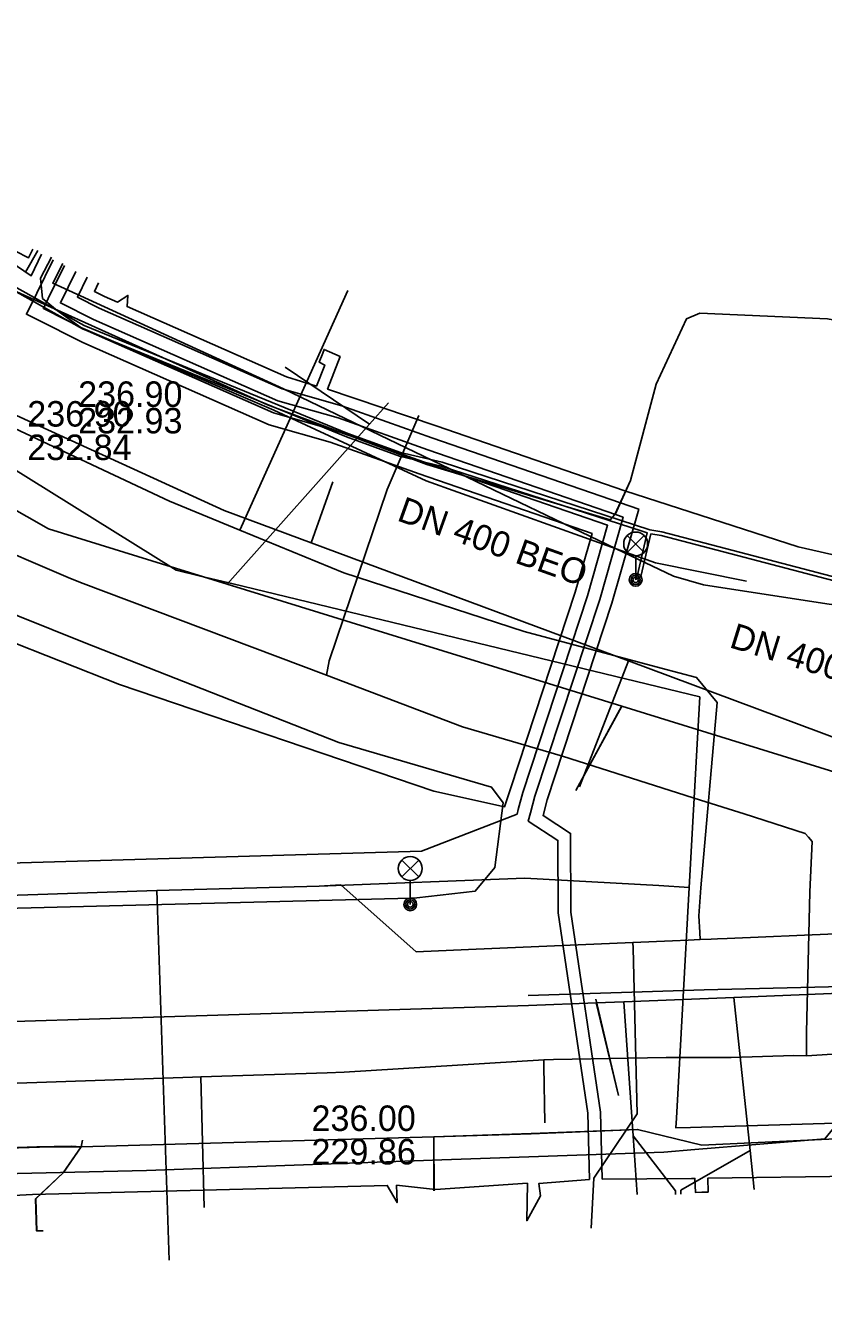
# Model space of a CAD drawing. Extents: x -595540 to -593988, y -1160850 to -1159202.
# Drawn here: x -594957.46 to -594932.45, y -1160785.56 to -1160745.06 of the extents above; entities that cross this region are included whole.
import ezdxf

# ---------------------------------------------------------------- set-up
doc = ezdxf.new("R2010")
doc.units = 0
for name, color, linetype in [('BKOM-ODVODNENI_trasa sítě', 7, 'Continuous'), ('BVK-JEDNOTNA_popisy', 7, 'Continuous'), ('BVK-JEDNOTNA_trasa sítě', 7, 'Continuous'), ('BVK-KANALIZACE_ vyřazená trasa sítě', 7, 'Continuous'), ('BVK-KANALIZACE_popisy zrušené sítě', 7, 'Continuous'), ('BVK-VODOVOD_trasa sítě', 7, 'Continuous'), ('BVK-VODOVOD_trasa zrušené sítě', 7, 'Continuous'), ('CETIN_kabel podzemní', 7, 'Continuous'), ('DESTOVA_trasa neprovozované sítě', 7, 'Continuous'), ('DSP-SDEL-VODAFONE_kabel', 7, 'Continuous'), ('EON-NN_kabel', 7, 'Continuous'), ('EON-VN_kabel', 7, 'Continuous'), ('EON-VN_kabel zrušené sítě', 7, 'Continuous'), ('INNOGY-STL_trasa sítě', 7, 'Continuous'), ('JEDNOTNA_trasa neprovozované sítě', 7, 'Continuous'), ('TSB_kabel VO', 7, 'Continuous'), ('TSB_lampy VO', 7, 'Continuous')]:
    doc.layers.add(name, color=color, linetype=linetype)

msp = doc.modelspace()

# ---------------------------------------------------------------- linework, layer by layer
at = {"layer": 'BKOM-ODVODNENI_trasa sítě'}
for points in [[(-594940.21, -1160769.06), (-594938.77, -1160766.42)], [(-594938.87, -1160778.63), (-594939.579, -1160775.606)]]:
    msp.add_lwpolyline(points, dxfattribs=at)
at = {"layer": 'BVK-JEDNOTNA_popisy'}
for p, q in [((-594957.412, -1160757.765), (-594957.412, -1160757.765)), ((-594948.497, -1160779.872), (-594948.497, -1160779.872))]:
    msp.add_line(p, q, dxfattribs=at)
at = {"layer": 'BVK-JEDNOTNA_trasa sítě'}
for points in [[(-594956.75, -1160760.85), (-594968.084, -1160754.396), (-594976.915, -1160749.374), (-594982.95, -1160745.94)], [(-594912.273, -1160774.624), (-594938.769, -1160766.417), (-594951.138, -1160762.587), (-594956.75, -1160760.85)], [(-594912.273, -1160774.624), (-594913.908, -1160774.683), (-594917.874, -1160774.85), (-594935.248, -1160775.554), (-594938.697, -1160775.692), (-594939.571, -1160775.728), (-594941.692, -1160775.813)], [(-594941.692, -1160775.813), (-594971.275, -1160776.732), (-594973.074, -1160776.787), (-594973.356, -1160776.798), (-594975.197, -1160776.854)]]:
    msp.add_lwpolyline(points, dxfattribs=at)
at = {"layer": 'BVK-KANALIZACE_ vyřazená trasa sítě'}
for p, q in [((-594951.232, -1160760.272), (-594985.519, -1160744.582)), ((-594947.825, -1160759.369), (-594948.512, -1160761.285)), ((-594940.09, -1160768.95), (-594938.554, -1160764.996)), ((-594936.179, -1160775.32), (-594941.702, -1160775.493))]:
    msp.add_line(p, q, dxfattribs=at)
for points in [[(-594912.273, -1160774.624), (-594914.244, -1160774.053), (-594929.167, -1160768.492), (-594938.554, -1160764.996), (-594948.512, -1160761.285), (-594951.232, -1160760.272)], [(-594911.762, -1160774.34), (-594912.332, -1160774.739), (-594936.179, -1160775.32)]]:
    msp.add_lwpolyline(points, dxfattribs=at)
at = {"layer": 'BVK-KANALIZACE_popisy zrušené sítě'}
msp.add_line((-594955.816, -1160756.222), (-594955.816, -1160756.222), dxfattribs=at)
at = {"layer": 'BVK-VODOVOD_trasa sítě'}
for p, q in [((-594936.31, -1160773.74), (-594936.32, -1160773.52)), ((-594936.31, -1160773.74), (-594936.68, -1160773.76)), ((-594935.966, -1160773.728), (-594936.31, -1160773.74)), ((-594935.76, -1160773.72), (-594935.966, -1160773.728))]:
    msp.add_line(p, q, dxfattribs=at)
for points in [[(-594950.74, -1160760.89), (-594950.69, -1160760.78), (-594947.36, -1160753.37)], [(-594936.32, -1160773.52), (-594936.35, -1160772.99), (-594936.29, -1160772.12), (-594935.77, -1160766.3), (-594936.42, -1160765.52), (-594937.53, -1160765.22), (-594941.83, -1160764.07), (-594947.48, -1160762.23), (-594950.74, -1160760.89), (-594952.95, -1160759.98), (-594958.34, -1160757.45)], [(-594875.78, -1160771.11), (-594879.52, -1160771.27), (-594880.35, -1160771.31), (-594885.83, -1160771.55), (-594891.69, -1160771.8), (-594894.1, -1160771.91), (-594896.86, -1160772.03), (-594897.67, -1160772.06), (-594903.61, -1160772.32), (-594909.33, -1160772.57), (-594913.56, -1160772.75), (-594915.51, -1160772.84), (-594921.48, -1160773.1), (-594927.42, -1160773.36), (-594930.33, -1160773.48), (-594932.06, -1160773.56), (-594935.46, -1160773.71), (-594935.76, -1160773.72)], [(-594948.26, -1160772.06), (-594953.346, -1160772.198), (-594967.668, -1160772.676), (-594971.611, -1160772.808), (-594977.228, -1160772.996), (-594984.543, -1160773.24), (-594984.889, -1160773.252), (-594997.631, -1160773.677), (-595006.226, -1160773.964), (-595008.044, -1160774.024), (-595009.893, -1160774.086), (-595028.538, -1160774.709), (-595035.086, -1160774.927), (-595035.436, -1160774.939), (-595040.2, -1160775.098), (-595047.562, -1160775.341), (-595053.356, -1160775.537), (-595059.551, -1160775.744), (-595060.826, -1160775.787), (-595068.937, -1160776.058), (-595081.198, -1160776.468), (-595096.821, -1160776.99), (-595099.734, -1160777.087), (-595104.531, -1160777.124)], [(-594953.346, -1160772.198), (-594953.336, -1160772.501), (-594952.958, -1160783.804)], [(-594936.68, -1160773.76), (-594937.18, -1160773.78), (-594938.42, -1160773.83), (-594943.57, -1160774.05), (-594945.21, -1160774.13), (-594947.58, -1160772.02), (-594948.26, -1160772.06)], [(-594938.42, -1160773.83), (-594938.411, -1160774.011), (-594938.28, -1160779.21), (-594939.64, -1160781.23), (-594939.723, -1160782.799)]]:
    msp.add_lwpolyline(points, dxfattribs=at)
at = {"layer": 'BVK-VODOVOD_trasa zrušené sítě'}
for p, q in [((-594936.314, -1160766.124), (-594936.376, -1160767.231)), ((-594936.376, -1160767.231), (-594936.649, -1160772.101)), ((-594936.649, -1160772.101), (-594937.6, -1160772.048)), ((-594936.649, -1160772.101), (-594937.054, -1160779.34))]:
    msp.add_line(p, q, dxfattribs=at)
for points in [[(-594969.111, -1160751.947), (-594952.745, -1160762.147), (-594951.976, -1160762.333)], [(-594951.976, -1160762.333), (-594950.956, -1160762.58), (-594936.314, -1160766.124)], [(-594937.6, -1160772.048), (-594941.807, -1160771.812), (-594948.26, -1160772.06)], [(-594937.054, -1160779.34), (-594937.071, -1160779.648), (-594936.613, -1160779.634), (-594931.361, -1160779.477), (-594913.001, -1160778.927), (-594909.231, -1160778.814), (-594895.813, -1160778.413), (-594892.17, -1160778.304), (-594879.821, -1160777.934), (-594879.469, -1160777.923), (-594875.52, -1160777.778), (-594865.11, -1160777.493), (-594857.269, -1160777.258), (-594850.43, -1160777.053), (-594849.217, -1160777.017), (-594840.994, -1160776.771), (-594839.675, -1160776.732), (-594826.216, -1160776.329), (-594818.306, -1160776.092), (-594815.474, -1160776.007), (-594804.299, -1160775.672), (-594801.425, -1160775.476), (-594800.948, -1160775.379), (-594799.195, -1160774.938)]]:
    msp.add_lwpolyline(points, dxfattribs=at)
at = {"layer": 'CETIN_kabel podzemní'}
for points in [[(-594895.23, -1160720.37), (-594899.75, -1160734.09), (-594904.07, -1160746.78), (-594904.7, -1160747.94), (-594905.92, -1160748.89), (-594910.78, -1160750.82), (-594914.36, -1160752.37), (-594916.61, -1160753.33), (-594919.65, -1160754.78), (-594923.82, -1160755.47), (-594927.35, -1160755.18), (-594932.31, -1160754.26), (-594936.32, -1160754.08), (-594936.74, -1160754.26), (-594937.69, -1160756.31), (-594938.49, -1160759.33), (-594938.98, -1160760.4), (-594939.13, -1160760.57), (-594944.88, -1160758.83), (-594949.88, -1160756.96), (-594958.59, -1160753.03)], [(-594944.66, -1160779.93), (-594955.72, -1160780.25)], [(-594955.68, -1160780.04), (-594955.72, -1160780.25)], [(-594930.07, -1160779.9), (-594936.26, -1160780.19), (-594938.27, -1160779.7), (-594941.61, -1160779.83), (-594944.66, -1160779.93)], [(-594944.66, -1160779.93), (-594944.66, -1160781.63)], [(-594955.72, -1160780.25), (-594956.02, -1160780.22), (-594957.11, -1160780.25), (-594964.06, -1160780.49), (-594966.17, -1160780.49)], [(-594956.97, -1160782.88), (-594957.12, -1160782.88), (-594957.15, -1160781.88), (-594956.28, -1160781.06), (-594955.72, -1160780.25)]]:
    msp.add_lwpolyline(points, dxfattribs=at)
at = {"layer": 'DESTOVA_trasa neprovozované sítě'}
for p, q in [((-594949.324, -1160755.771), (-594946.679, -1160757.568)), ((-594940.21, -1160769.06), (-594938.769, -1160766.417)), ((-594938.87, -1160778.63), (-594939.571, -1160775.728))]:
    msp.add_line(p, q, dxfattribs=at)
for points in [[(-594937.077, -1160781.742), (-594937.077, -1160781.63), (-594938.404, -1160779.903)], [(-594936.912, -1160781.728), (-594936.912, -1160781.605), (-594934.741, -1160780.356)]]:
    msp.add_lwpolyline(points, dxfattribs=at)
at = {"layer": 'DSP-SDEL-VODAFONE_kabel'}
for p, q in [((-594938.975, -1160760.396), (-594938.488, -1160759.33)), ((-594955.716, -1160780.248), (-594955.68, -1160780.04)), ((-594944.656, -1160779.929), (-594941.607, -1160779.832)), ((-594956.022, -1160780.223), (-594964.063, -1160780.485)), ((-594955.716, -1160780.248), (-594957.11, -1160780.246))]:
    msp.add_line(p, q, dxfattribs=at)
for points in [[(-594938.488, -1160759.33), (-594937.687, -1160756.308), (-594936.74, -1160754.258), (-594936.322, -1160754.083), (-594932.311, -1160754.259), (-594927.352, -1160755.184), (-594923.818, -1160755.468), (-594919.646, -1160754.777), (-594916.614, -1160753.334), (-594914.364, -1160752.368), (-594910.783, -1160750.823), (-594905.922, -1160748.887), (-594904.703, -1160747.939), (-594904.067, -1160746.78), (-594899.752, -1160734.092), (-594895.232, -1160720.373)], [(-594972.322, -1160745.283), (-594967.717, -1160747.909), (-594963.666, -1160750.104), (-594958.589, -1160753.03), (-594949.88, -1160756.957), (-594944.876, -1160758.832)], [(-594944.876, -1160758.832), (-594939.131, -1160760.567), (-594938.975, -1160760.396)], [(-594956.915, -1160782.878), (-594957.116, -1160782.884), (-594957.146, -1160781.875), (-594956.279, -1160781.055), (-594955.716, -1160780.248), (-594944.656, -1160779.929), (-594944.654, -1160781.629)], [(-594941.607, -1160779.832), (-594938.271, -1160779.704), (-594936.26, -1160780.191), (-594930.068, -1160779.904), (-594927.031, -1160779.755)]]:
    msp.add_lwpolyline(points, dxfattribs=at)
at = {"layer": 'EON-NN_kabel'}
for points in [[(-594957.233, -1160752.073), (-594957.37, -1160752.344), (-594961.46, -1160750.252), (-594961.338, -1160749.797), (-594960.881, -1160749.404)], [(-594971.18, -1160759.14), (-594954.52, -1160765.73), (-594944.66, -1160769.08), (-594942.441, -1160769.572), (-594942.256, -1160769.009), (-594940.224, -1160762.834), (-594939.699, -1160760.993), (-594945.116, -1160759.122), (-594947.907, -1160758.13), (-594949.821, -1160757.586), (-594955.673, -1160755.006), (-594957.147, -1160754.261), (-594957.435, -1160754.116), (-594957.11, -1160753.449), (-594956.603, -1160752.409)], [(-594957.95, -1160752.46), (-594957.293, -1160752.911), (-594956.96, -1160752.228)], [(-594955.89, -1160752.771), (-594956.37, -1160753.757), (-594955.331, -1160754.283), (-594949.549, -1160756.832), (-594947.663, -1160757.368), (-594944.851, -1160758.367), (-594938.933, -1160760.412), (-594938.723, -1160760.485), (-594939.459, -1160763.069), (-594941.488, -1160769.237), (-594941.627, -1160769.761), (-594941.698, -1160770.028), (-594940.77, -1160770.629), (-594940.76, -1160772.905), (-594939.83, -1160779.187), (-594939.78, -1160781.265), (-594941.362, -1160781.392), (-594941.317, -1160781.784), (-594941.744, -1160782.565), (-594941.727, -1160781.39), (-594944.61, -1160781.58), (-594945.83, -1160781.45), (-594945.81, -1160781.994), (-594946.119, -1160781.456), (-594957.25, -1160781.74), (-594963.42, -1160782.07)], [(-594961.96, -1160771.46), (-594945.05, -1160770.97), (-594942.05, -1160769.8), (-594942.013, -1160769.659), (-594941.872, -1160769.123), (-594939.841, -1160762.951), (-594939.211, -1160760.739), (-594944.983, -1160758.744), (-594947.785, -1160757.749), (-594949.685, -1160757.209), (-594955.502, -1160754.645), (-594956.903, -1160753.936), (-594956.751, -1160753.624), (-594956.247, -1160752.589)], [(-594924.124, -1160781.052), (-594924.47, -1160781.01), (-594926.89, -1160781.1), (-594936.071, -1160781.233), (-594936.058, -1160781.664), (-594936.258, -1160781.67), (-594936.458, -1160781.676), (-594936.471, -1160781.238), (-594936.58, -1160781.24), (-594939.38, -1160781.255), (-594939.43, -1160779.153), (-594940.36, -1160772.875), (-594940.37, -1160770.411), (-594941.236, -1160769.85), (-594941.104, -1160769.351), (-594939.076, -1160763.186), (-594938.234, -1160760.23), (-594938.802, -1160760.034), (-594944.719, -1160757.99), (-594947.541, -1160756.987), (-594949.413, -1160756.455), (-594955.16, -1160753.921), (-594955.839, -1160753.578), (-594955.533, -1160752.952)], [(-594906.59, -1160766.27), (-594919.73, -1160764.49), (-594933.23, -1160761.41), (-594938.672, -1160759.656), (-594944.586, -1160757.612), (-594947.992, -1160756.462), (-594947.601, -1160755.445), (-594948.103, -1160755.221), (-594948.143, -1160755.335), (-594948.256, -1160755.622), (-594948.08, -1160755.71), (-594948.345, -1160756.368), (-594949.277, -1160756.078), (-594954.28, -1160753.872), (-594954.252, -1160753.525), (-594954.579, -1160753.735), (-594954.989, -1160753.56), (-594955.306, -1160753.399), (-594955.176, -1160753.133)]]:
    msp.add_lwpolyline(points, dxfattribs=at)
at = {"layer": 'EON-VN_kabel'}
for points in [[(-594957.08, -1160752.109), (-594957.47, -1160752.79)], [(-594956.297, -1160752.519), (-594956.612, -1160753.142), (-594949.378, -1160756.458), (-594938.941, -1160761.472), (-594937.139, -1160762.338), (-594936.2, -1160762.61)], [(-594936.2, -1160762.61), (-594932.2, -1160763.22), (-594930.55, -1160762.81), (-594928.54, -1160763.01), (-594921.75, -1160764.42), (-594914.87, -1160765.58), (-594906.82, -1160766.78), (-594899.34, -1160767.22), (-594889.38, -1160767.35), (-594875.36, -1160766.99)], [(-594875.39, -1160767.22), (-594889.34, -1160767.51), (-594899.32, -1160767.54), (-594906.82, -1160767.13), (-594914.89, -1160765.83), (-594921.84, -1160764.67), (-594928.63, -1160763.25), (-594930.45, -1160763.32), (-594931.16, -1160763.84), (-594931.105, -1160765.083), (-594931.649, -1160779.07), (-594932.397, -1160779.995), (-594936.47, -1160780.325)], [(-594936.47, -1160780.325), (-594937.442, -1160780.414), (-594944.41, -1160780.658), (-594953.67, -1160780.989), (-594963.583, -1160781.222), (-594975.016, -1160781.644), (-594985.149, -1160781.896), (-594995.219, -1160782.118), (-595006.213, -1160782.488), (-595016.382, -1160782.875), (-595025.877, -1160783.135), (-595039.225, -1160783.541), (-595046.632, -1160783.802), (-595054.55, -1160783.978), (-595062.12, -1160784.28), (-595072.584, -1160784.616), (-595082.164, -1160784.858), (-595092.054, -1160785.154), (-595103.479, -1160785.486), (-595108.42, -1160785.56)]]:
    msp.add_lwpolyline(points, dxfattribs=at)
at = {"layer": 'EON-VN_kabel zrušené sítě'}
msp.add_lwpolyline([(-594956.655, -1160752.327), (-594957.001, -1160752.985), (-594956.931, -1160753.617), (-594956.468, -1160753.994), (-594955.732, -1160754.528), (-594949.676, -1160757.12), (-594944.899, -1160759.344), (-594938.941, -1160761.472), (-594937.707, -1160761.913), (-594934.849, -1160762.491)], dxfattribs=at)
at = {"layer": 'INNOGY-STL_trasa sítě'}
for points in [[(-594948.03, -1160765.447), (-594947.943, -1160764.993), (-594946.121, -1160759.617), (-594945.128, -1160757.293)], [(-594959.016, -1160761.144), (-594956.123, -1160762.374), (-594955.746, -1160762.535), (-594948.03, -1160765.447), (-594943.757, -1160767.068)], [(-594932.969, -1160777.384), (-594932.975, -1160776.658), (-594932.872, -1160772.243), (-594932.799, -1160770.66), (-594932.911, -1160770.527), (-594933.013, -1160770.407), (-594934.927, -1160769.797), (-594936.296, -1160769.361), (-594938.687, -1160768.6), (-594940.63, -1160767.981), (-594940.877, -1160767.909), (-594943.757, -1160767.068)], [(-594928.245, -1160777.18), (-594929.267, -1160777.223), (-594929.403, -1160777.228), (-594930.379, -1160777.284), (-594931.097, -1160777.289), (-594931.343, -1160777.288), (-594932.969, -1160777.384), (-594933.372, -1160777.377), (-594935.337, -1160777.439), (-594935.642, -1160777.439)], [(-594935.642, -1160777.439), (-594936.288, -1160777.445), (-594936.95, -1160777.437), (-594937.378, -1160777.444), (-594940.909, -1160777.506), (-594941.208, -1160777.516), (-594947.47, -1160777.9)], [(-594941.208, -1160777.516), (-594941.205, -1160777.716), (-594941.177, -1160779.488)], [(-594959.269, -1160778.295), (-594952.23, -1160778.06), (-594951.971, -1160778.05), (-594948.009, -1160777.918), (-594947.47, -1160777.9)], [(-594951.971, -1160778.05), (-594951.858, -1160782.148)]]:
    msp.add_lwpolyline(points, dxfattribs=at)
at = {"layer": 'JEDNOTNA_trasa neprovozované sítě'}
for points in [[(-594946.081, -1160756.896), (-594946.679, -1160757.568), (-594951.138, -1160762.587)], [(-594934.614, -1160781.587), (-594934.741, -1160780.356), (-594935.248, -1160775.554)], [(-594938.279, -1160781.74), (-594938.404, -1160779.903), (-594938.697, -1160775.692)]]:
    msp.add_lwpolyline(points, dxfattribs=at)
at = {"layer": 'TSB_kabel VO'}
for points in [[(-594945.385, -1160772.44), (-594945.19, -1160772.43), (-594943.36, -1160772.22), (-594942.75, -1160771.48), (-594942.49, -1160769.45), (-594942.85, -1160768.96), (-594947.64, -1160767.55), (-594955.63, -1160764.42), (-594961.83, -1160761.93), (-594967.04, -1160759.5), (-594967.97, -1160759.21), (-594967.969, -1160758.681), (-594966.187, -1160755.759), (-594964.567, -1160752.478), (-594964.326, -1160752.054), (-594963.508, -1160751.591), (-594962.365, -1160750.822), (-594961.881, -1160749.995), (-594961.08, -1160749), (-594960.82, -1160748.937)], [(-594960.962, -1160749.196), (-594961.234, -1160749.502), (-594961.632, -1160750.685), (-594961.412, -1160751.238), (-594955.624, -1160754.466), (-594947.358, -1160757.854), (-594945.703, -1160758.452), (-594944.394, -1160758.762), (-594937.883, -1160760.881), (-594937.508, -1160760.941), (-594926.646, -1160763.792), (-594919.973, -1160765.217), (-594919.757, -1160765.555), (-594919.187, -1160765.318), (-594911.822, -1160766.681), (-594901.376, -1160767.64), (-594895.647, -1160767.84), (-594883.2, -1160768.76), (-594881.163, -1160768.61), (-594878.423, -1160768.506), (-594877.437, -1160767.931)], [(-594961.508, -1160751.322), (-594955.676, -1160754.574), (-594947.402, -1160757.966), (-594945.737, -1160758.568), (-594944.426, -1160758.878), (-594938.129, -1160760.927), (-594937.968, -1160760.979), (-594938.275, -1160762.29), (-594938.335, -1160762.438), (-594938.165, -1160762.35), (-594937.852, -1160761.007), (-594937.532, -1160761.059), (-594926.674, -1160763.908), (-594920.047, -1160765.323), (-594919.842, -1160765.645), (-594919.941, -1160766.684), (-594919.894, -1160766.83), (-594919.821, -1160766.695), (-594919.724, -1160765.672), (-594919.173, -1160765.442), (-594911.838, -1160766.799), (-594901.445, -1160767.754)], [(-595140.15, -1160782.8), (-595141.07, -1160783.03), (-595143.52, -1160780.17), (-595138.94, -1160770.97), (-595130.71, -1160773.79), (-595122.48, -1160775.94), (-595122.51, -1160777.03), (-595121.97, -1160775.95), (-595118.25, -1160776.65), (-595110.96, -1160777.51), (-595094.938, -1160777.116), (-595068.307, -1160776.162), (-595045.908, -1160775.457), (-595022.58, -1160774.93), (-594995.65, -1160774.06), (-594970.86, -1160773.09), (-594945.385, -1160772.44)]]:
    msp.add_lwpolyline(points, dxfattribs=at)
at = {"layer": 'TSB_lampy VO'}
for p, q in [((-594938.595, -1160761.589), (-594938.065, -1160761.059)), ((-594938.595, -1160761.059), (-594938.065, -1160761.589)), ((-594938.595, -1160761.589), (-594938.065, -1160761.059)), ((-594938.595, -1160761.059), (-594938.065, -1160761.589)), ((-594938.33, -1160761.699), (-594938.33, -1160762.449)), ((-594938.33, -1160761.699), (-594938.33, -1160762.449)), ((-594945.664, -1160771.776), (-594945.134, -1160771.246)), ((-594945.664, -1160771.246), (-594945.134, -1160771.776)), ((-594945.664, -1160771.776), (-594945.134, -1160771.246)), ((-594945.664, -1160771.246), (-594945.134, -1160771.776)), ((-594945.399, -1160771.886), (-594945.399, -1160772.636)), ((-594945.399, -1160771.886), (-594945.399, -1160772.636))]:
    msp.add_line(p, q, dxfattribs=at)
for centre, radius in [((-594938.33, -1160761.324), 0.375), ((-594938.33, -1160761.324), 0.375), ((-594938.33, -1160762.449), 0.2), ((-594938.33, -1160762.449), 0.2), ((-594938.33, -1160762.449), 0.145), ((-594938.33, -1160762.449), 0.145), ((-594938.33, -1160762.449), 0.0876), ((-594938.33, -1160762.449), 0.0876), ((-594945.399, -1160771.511), 0.375), ((-594945.399, -1160771.511), 0.375), ((-594945.399, -1160772.636), 0.2), ((-594945.399, -1160772.636), 0.2), ((-594945.399, -1160772.636), 0.145), ((-594945.399, -1160772.636), 0.145), ((-594945.399, -1160772.636), 0.0876), ((-594945.399, -1160772.636), 0.0876)]:
    msp.add_circle(centre, radius, dxfattribs=at)

# ---------------------------------------------------------------- texts
at = {"layer": 'BVK-JEDNOTNA_popisy'}
for s, p in [('236.90', (-594957.412, -1160757.64)), ('232.84', (-594957.412, -1160758.69)), ('236.00', (-594948.497, -1160779.747)), ('229.86', (-594948.497, -1160780.797))]:
    msp.add_text(s, height=0.8, dxfattribs=at).set_placement(p)
msp.add_text('DN 400 KAM', height=0.8, rotation=342.7964, dxfattribs=at).set_placement((-594935.426, -1160764.558))
at = {"layer": 'BVK-KANALIZACE_popisy zrušené sítě'}
for s, p in [('236.90', (-594955.816, -1160757.022)), ('232.93', (-594955.816, -1160757.854))]:
    msp.add_text(s, height=0.8, dxfattribs=at).set_placement(p)
msp.add_text('DN 400 BEO', height=0.8, rotation=340.2796, dxfattribs=at).set_placement((-594945.849, -1160760.576))

doc.saveas('drawing.dxf')
